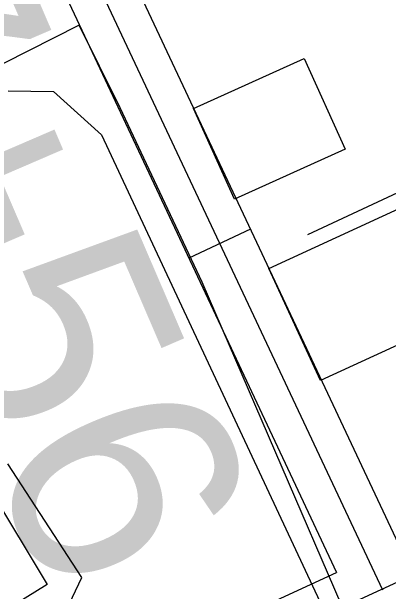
# Model space of a CAD drawing. Extents: x 3651524 to 3689615, y 505651 to 531377.
# Drawn here: x 3678836.4 to 3679002.8, y 515598.5 to 515854.3 of the extents above; entities that cross this region are included whole.
import ezdxf

# ---------------------------------------------------------------- set-up
doc = ezdxf.new("R2010")
doc.units = 0
for name, color, linetype in [('V-BLDG-OTLN', 7, 'Continuous'), ('V-ROAD-CNTR', 7, 'Continuous'), ('V-SITE-OTLN', 7, 'Continuous'), ('V-SITE-VEGE', 7, 'Continuous'), ('V-SURV-IDEN', 7, 'Continuous'), ('V-UTIL-LINE', 7, 'Continuous')]:
    doc.layers.add(name, color=color, linetype=linetype)

msp = doc.modelspace()

# ---------------------------------------------------------------- linework, layer by layer
at = {"layer": 'V-BLDG-OTLN'}
for points in [[(3678983.675, 515793.665), (3678934.837, 515771.559), (3678916.732, 515811.552), (3678965.579, 515833.642)], [(3679009.449, 515768.346), (3679032.203, 515718.841), (3678972.792, 515691.535), (3678950.049, 515741.044)]]:
    msp.add_lwpolyline(points, close=True, dxfattribs=at)
at = {"layer": 'V-ROAD-CNTR'}
msp.add_line((3678941.863, 515758.331), (3678914.715, 515745.565), dxfattribs=at)
for points in [[(3678926.467, 516088.482), (3678888.814, 516072.469), (3678879.231, 516067.012), (3678866.611, 516057.504), (3678855.027, 516045.958), (3678842.064, 516030.571), (3678826.165, 516007.124), (3678819.735, 515994.105), (3678814.787, 515980.026), (3678813.464, 515966.881), (3678815.127, 515955.946), (3678820.514, 515941.736), (3678827.598, 515930.828), (3678979.955, 515606.829)], [(3678939.133, 516061.268), (3678902.152, 516045.541), (3678895.747, 516041.894), (3678886.319, 516034.792), (3678877.129, 516025.632), (3678866.016, 516012.439), (3678852.151, 515991.992), (3678847.437, 515982.447), (3678844.277, 515973.458), (3678843.692, 515967.647), (3678844.307, 515963.604), (3678847.426, 515955.378), (3678853.874, 515945.448), (3679007.208, 515619.372)], [(3678840.736, 515938.138), (3679000.154, 515599.123)], [(3678727.514, 515474.146), (3679335.001, 515753.706)], [(3678730.796, 515492.169), (3678979.955, 515606.829)]]:
    msp.add_lwpolyline(points, dxfattribs=at)
at = {"layer": 'V-SITE-OTLN'}
msp.add_lwpolyline([(3679131.883, 515556.017), (3679017.314, 515511.068), (3678920.634, 515734.961), (3678884.427, 515811.888), (3678866.29, 515848.347), (3678754.881, 515791.961), (3678770.227, 515748.857), (3678801.96, 515684.724), (3678852.122, 515601.536), (3678774.321, 515553.291), (3678746.009, 515541.716), (3678737.33, 515543.201), (3678719.594, 515563.582), (3678674.823, 515648.687), (3678632.46, 515757.858), (3678617.726, 515797.603), (3678596.128, 515787.253), (3678558.597, 515864.874)], dxfattribs=at)
at = {"layer": 'V-SITE-VEGE'}
for points in [[(3678834.884, 515819.439), (3678854.963, 515819.105), (3678876.065, 515800.008), (3678988.535, 515559.802), (3679007.561, 515496.553), (3679019.495, 515489.66), (3679047.827, 515502.575), (3679082.897, 515518.055), (3679099.094, 515525.817), (3679119.128, 515522.805)], [(3678829.313, 515566.48), (3678860.504, 515590.063), (3678867.443, 515604.671), (3678834.81, 515654.757)]]:
    msp.add_lwpolyline(points, dxfattribs=at)
at = {"layer": 'V-UTIL-LINE'}
msp.add_line((3678967.256, 515755.933), (3679160.68, 515846.358), dxfattribs=at)

# ---------------------------------------------------------------- texts
at = {"layer": 'V-SURV-IDEN'}
for s, rotation, p in [('917+56.3', 293.31074, (3678676.483, 516005.434)), ('915+98.8', 295.17954, (3678548.287, 515951.528))]:
    msp.add_text(s, height=100, rotation=rotation, dxfattribs=at).set_placement(p)

doc.saveas('drawing.dxf')
